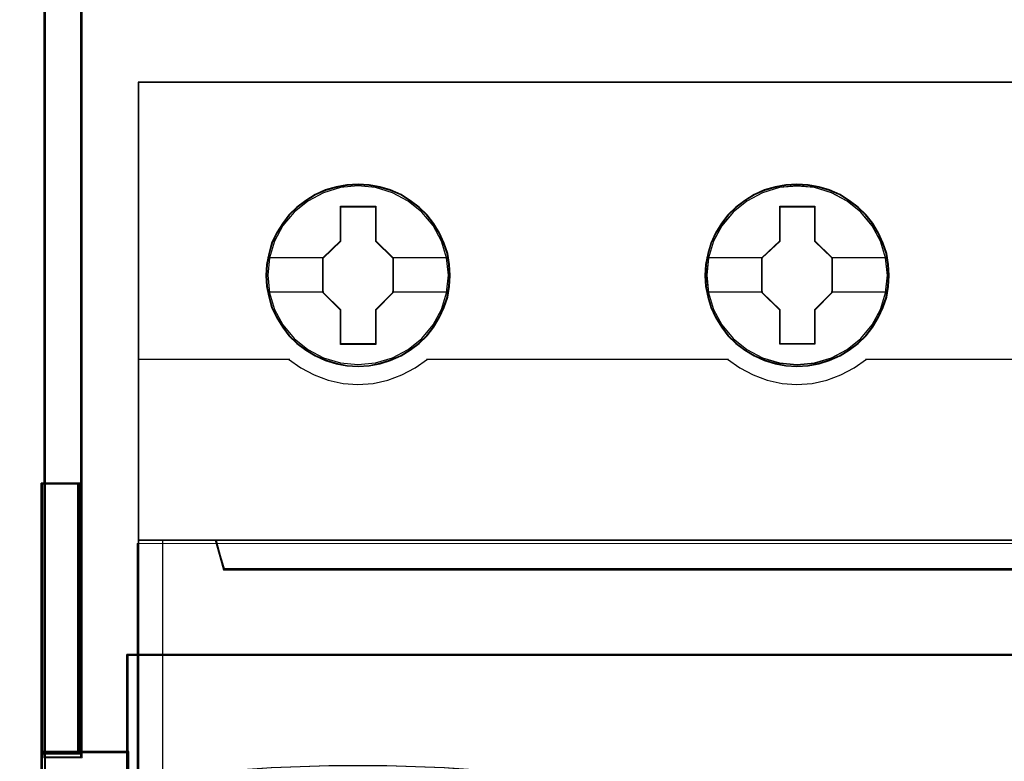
# Model space of a CAD drawing. Header units: millimetres. Extents: x -1290 to 1795, y -4192 to -1311.
# Tile 676 of 1056: x 1436.83 to 1444.91, y -2653.48 to -2647.4. Entities that reach past the tile are written whole.
import ezdxf

# ---------------------------------------------------------------- set-up
doc = ezdxf.new("R2010")
doc.units = ezdxf.units.MM
doc.layers.add('30', color=7, linetype='Continuous')
doc.layers.add('45', color=7, linetype='Continuous')
doc.layers.add('Aparatura', color=7, linetype='Continuous', lineweight=13)

# ---------------------------------------------------------------- blocks, each defined once
blk = doc.blocks.new('*U358')
at = {"layer": '45', "color": 7}
for points in [[(189.646347, -533.443271), (117.625529, -533.443271), (117.625529, -615.466039), (189.646347, -615.466039), (189.646347, -533.443271)], [(189.624863, -533.464815), (117.647013, -533.464815), (117.647013, -615.44629), (189.624863, -615.44629), (189.624863, -533.464815)], [(130.413753, -541.365363), (130.391362, -540.917573), (130.318589, -540.464255), (130.167446, -540.038578), (129.988314, -539.623958), (129.753203, -539.236979), (129.473308, -538.888698), (129.143033, -538.568058), (128.77917, -538.291645), (128.409709, -538.048401), (127.978672, -537.865968), (127.547635, -537.738818), (127.094206, -537.655894), (126.640777, -537.628252), (126.187348, -537.655894), (125.745115, -537.738818), (125.297284, -537.865968), (124.88304, -538.048401), (124.496785, -538.291645), (124.138521, -538.568058), (123.802647, -538.888698), (123.539547, -539.236979), (123.298837, -539.623958), (123.097313, -540.038578), (122.979758, -540.464255), (122.890192, -540.917573), (122.862202, -541.365363), (122.890192, -541.813153), (122.979758, -542.249886), (123.097313, -542.681092), (123.298837, -543.090184), (123.539547, -543.482691), (123.802647, -543.842028), (124.138521, -544.15714), (124.496785, -544.433553), (124.88304, -544.665741), (125.297284, -544.848173), (125.745115, -544.98638), (126.187348, -545.074833), (126.640777, -545.096946), (127.094206, -545.074833), (127.547635, -544.98638), (127.978672, -544.848173), (128.409709, -544.665741), (128.77917, -544.433553), (129.143033, -544.15714), (129.473308, -543.842028), (129.753203, -543.482691), (129.988314, -543.090184), (130.167446, -542.681092), (130.318589, -542.249886), (130.391362, -541.813153), (130.413753, -541.365363)], [(130.413753, -541.365363), (130.391362, -540.917573), (130.318589, -540.464255), (130.167446, -540.038578), (129.988314, -539.623958), (129.753203, -539.236979), (129.473308, -538.888698), (129.143033, -538.568058), (128.77917, -538.291645), (128.409709, -538.048401), (127.978672, -537.865968), (127.547635, -537.738818), (127.094206, -537.655894), (126.640777, -537.628252), (126.187348, -537.655894), (125.745115, -537.738818), (125.297284, -537.865968), (124.88304, -538.048401), (124.496785, -538.291645), (124.138521, -538.568058), (123.802647, -538.888698), (123.539547, -539.236979), (123.298837, -539.623958), (123.097313, -540.038578), (122.979758, -540.464255), (122.890192, -540.917573), (122.862202, -541.365363), (122.890192, -541.813153), (122.979758, -542.249886), (123.097313, -542.681092), (123.298837, -543.090184), (123.539547, -543.482691), (123.802647, -543.842028), (124.138521, -544.15714), (124.496785, -544.433553), (124.88304, -544.665741), (125.297284, -544.848173), (125.745115, -544.98638), (126.187348, -545.074833), (126.640777, -545.096946), (127.094206, -545.074833), (127.547635, -544.98638), (127.978672, -544.848173), (128.409709, -544.665741), (128.77917, -544.433553), (129.143033, -544.15714), (129.473308, -543.842028), (129.753203, -543.482691), (129.988314, -543.090184), (130.167446, -542.681092), (130.318589, -542.249886), (130.391362, -541.813153), (130.413753, -541.365363)], [(148.415377, -541.365363), (148.387389, -540.917573), (148.320216, -540.464255), (148.16348, -540.038578), (147.984353, -539.623958), (147.749249, -539.231451), (147.469363, -538.888698), (147.139097, -538.568058), (146.775245, -538.291645), (146.405796, -538.048401), (145.974771, -537.865968), (145.549345, -537.738818), (145.090332, -537.655894), (144.636916, -537.628252), (144.183501, -537.655894), (143.741281, -537.738818), (143.293463, -537.865968), (142.88483, -538.048401), (142.492989, -538.291645), (142.134735, -538.568058), (141.80447, -538.888698), (141.541377, -539.231451), (141.295077, -539.623958), (141.099157, -540.038578), (140.976007, -540.464255), (140.886444, -540.917573), (140.858455, -541.365363), (140.886444, -541.813153), (140.976007, -542.249886), (141.099157, -542.675563), (141.295077, -543.090184), (141.541377, -543.482691), (141.80447, -543.842028), (142.134735, -544.15714), (142.492989, -544.433553), (142.88483, -544.665741), (143.293463, -544.848173), (143.741281, -544.98638), (144.183501, -545.074833), (144.636916, -545.096946), (145.090332, -545.074833), (145.549345, -544.98638), (145.974771, -544.848173), (146.405796, -544.665741), (146.775245, -544.433553), (147.139097, -544.15714), (147.469363, -543.842028), (147.749249, -543.482691), (147.984353, -543.090184), (148.16348, -542.675563), (148.320216, -542.249886), (148.387389, -541.813153), (148.415377, -541.365363)], [(148.415377, -541.365363), (148.387389, -540.917573), (148.320216, -540.464255), (148.16348, -540.038578), (147.984353, -539.623958), (147.749249, -539.231451), (147.469363, -538.888698), (147.139097, -538.568058), (146.775245, -538.291645), (146.405796, -538.048401), (145.974771, -537.865968), (145.549345, -537.738818), (145.090332, -537.655894), (144.636916, -537.628252), (144.183501, -537.655894), (143.741281, -537.738818), (143.293463, -537.865968), (142.88483, -538.048401), (142.492989, -538.291645), (142.134735, -538.568058), (141.80447, -538.888698), (141.541377, -539.231451), (141.295077, -539.623958), (141.099157, -540.038578), (140.976007, -540.464255), (140.886444, -540.917573), (140.858455, -541.365363), (140.886444, -541.813153), (140.976007, -542.249886), (141.099157, -542.675563), (141.295077, -543.090184), (141.541377, -543.482691), (141.80447, -543.842028), (142.134735, -544.15714), (142.492989, -544.433553), (142.88483, -544.665741), (143.293463, -544.848173), (143.741281, -544.98638), (144.183501, -545.074833), (144.636916, -545.096946), (145.090332, -545.074833), (145.549345, -544.98638), (145.974771, -544.848173), (146.405796, -544.665741), (146.775245, -544.433553), (147.139097, -544.15714), (147.469363, -543.842028), (147.749249, -543.482691), (147.984353, -543.090184), (148.16348, -542.675563), (148.320216, -542.249886), (148.387389, -541.813153), (148.415377, -541.365363)], [(148.393894, -541.365349), (148.366064, -540.919927), (148.299273, -540.469006), (148.143428, -540.04558), (147.96532, -539.633153), (147.731552, -539.242721), (147.453258, -538.901781), (147.12487, -538.582837), (146.763087, -538.307886), (146.395738, -538.065928), (145.967164, -537.88446), (145.544157, -537.757982), (145.087753, -537.675497), (144.636916, -537.648001), (144.186079, -537.675497), (143.746373, -537.757982), (143.301102, -537.88446), (142.894792, -538.065928), (142.505179, -538.307886), (142.148962, -538.582837), (141.820575, -538.901781), (141.558978, -539.242721), (141.314078, -539.633153), (141.119272, -540.04558), (140.996823, -540.469006), (140.907768, -540.919927), (140.879939, -541.365349), (140.907768, -541.81077), (140.996823, -542.245194), (141.119272, -542.66862), (141.314078, -543.081047), (141.558978, -543.471479), (141.820575, -543.828916), (142.148962, -544.142361), (142.505179, -544.417313), (142.894792, -544.648272), (143.301102, -544.82974), (143.746373, -544.967216), (144.186079, -545.055201), (144.636916, -545.077197), (145.087753, -545.055201), (145.544157, -544.967216), (145.967164, -544.82974), (146.395738, -544.648272), (146.763087, -544.417313), (147.12487, -544.142361), (147.453258, -543.828916), (147.731552, -543.471479), (147.96532, -543.081047), (148.143428, -542.66862), (148.299273, -542.245194), (148.366064, -541.81077), (148.393894, -541.365349)], [(125.927782, -538.529523), (127.368706, -538.529523), (127.368706, -539.947484), (128.086343, -540.650925), (128.086343, -542.068887), (127.368706, -542.783406), (127.368706, -544.190289), (125.927782, -544.190289), (125.927782, -542.783406), (125.193193, -542.068887), (125.193193, -540.650925), (125.927782, -539.947484), (125.927782, -538.529523)], [(125.927782, -538.529523), (127.368706, -538.529523), (127.368706, -538.529523), (127.368706, -539.947484), (127.368706, -539.947484), (128.086343, -540.650925), (128.086343, -540.650925), (128.086343, -542.068887), (128.086343, -542.068887), (127.368706, -542.783406), (127.368706, -542.783406), (127.368706, -544.190289), (127.368706, -544.190289), (125.927782, -544.190289), (125.927782, -544.190289), (125.927782, -542.783406), (125.927782, -542.783406), (125.193193, -542.068887), (125.193193, -542.068887), (125.193193, -540.650925), (125.193193, -540.650925), (125.927782, -539.947484), (125.927782, -539.947484), (125.927782, -538.529523), (125.927782, -538.529523)], [(125.938811, -538.549272), (127.359227, -538.549272), (127.359227, -539.957339), (128.06665, -540.655872), (128.06665, -542.06394), (127.359227, -542.773474), (127.359227, -544.17054), (125.938811, -544.17054), (125.938811, -542.773474), (125.214677, -542.06394), (125.214677, -540.655872), (125.938811, -539.957339), (125.938811, -538.549272)], [(143.931476, -538.529523), (145.36675, -538.529523), (145.36675, -539.947522), (146.084386, -540.645444), (146.084386, -542.068982), (145.36675, -542.783521), (145.36675, -544.184903), (143.931476, -544.184903), (143.931476, -542.783521), (143.191236, -542.068982), (143.191236, -540.645444), (143.931476, -539.947522), (143.931476, -538.529523)], [(143.931476, -538.529523), (145.36675, -538.529523), (145.36675, -538.529523), (145.36675, -539.947522), (145.36675, -539.947522), (146.084386, -540.645444), (146.084386, -540.645444), (146.084386, -542.068982), (146.084386, -542.068982), (145.36675, -542.783521), (145.36675, -542.783521), (145.36675, -544.184903), (145.36675, -544.184903), (143.931476, -544.184903), (143.931476, -544.184903), (143.931476, -542.783521), (143.931476, -542.783521), (143.191236, -542.068982), (143.191236, -542.068982), (143.191236, -540.645444), (143.191236, -540.645444), (143.931476, -539.947522), (143.931476, -539.947522), (143.931476, -538.529523), (143.931476, -538.529523)], [(143.940634, -538.549272), (145.35548, -538.549272), (145.35548, -539.956917), (146.062903, -540.649743), (146.062903, -542.062888), (145.35548, -542.772209), (145.35548, -544.163359), (143.940634, -544.163359), (143.940634, -542.772209), (143.21093, -542.062888), (143.21093, -540.649743), (143.940634, -539.956917), (143.940634, -538.549272)], [(186.148976, -553.392059), (121.122419, -553.392059), (120.799457, -552.206567), (117.625529, -552.206567), (117.625529, -566.377335), (118.37168, -566.377335), (118.37168, -565.748749), (118.37168, -565.076051), (118.37168, -561.933118), (120.72707, -561.696019), (123.082459, -561.530602), (125.443416, -561.447893), (127.809942, -561.447893), (130.170899, -561.530602), (132.526288, -561.696019), (134.881677, -561.933118), (134.881677, -565.076051), (134.881677, -565.748749), (134.881677, -566.377335), (135.627829, -566.377335), (188.649141, -566.377335), (188.649141, -552.206567), (186.471937, -552.206567), (186.148976, -553.392059)], [(121.120946, -553.431002), (186.150929, -553.431002), (186.473908, -552.206567), (120.797968, -552.206567), (121.120946, -553.431002)]]:
    blk.add_lwpolyline(points, close=True, dxfattribs=at)
at = {"layer": '45', "color": 139}
for points in [[(189.646347, -533.443271), (117.625529, -533.443271), (117.625529, -615.466039), (189.646347, -615.466039), (189.646347, -533.443271)], [(130.345721, -541.359906), (130.272944, -540.640854), (130.065807, -539.96052), (129.718713, -539.324435), (129.259653, -538.771318), (128.699825, -538.317762), (128.056021, -537.980361), (127.361834, -537.764645), (126.639654, -537.698271), (125.917475, -537.764645), (125.228886, -537.980361), (124.585082, -538.317762), (124.019655, -538.771318), (123.560596, -539.324435), (123.2191, -539.96052), (123.006365, -540.640854), (122.939186, -541.359906), (123.006365, -542.073427), (123.2191, -542.764823), (123.560596, -543.389845), (124.019655, -543.948494), (124.585082, -544.40205), (125.228886, -544.739451), (125.917475, -544.949635), (126.639654, -545.021541), (127.361834, -544.949635), (128.056021, -544.739451), (128.699825, -544.40205), (129.259653, -543.948494), (129.718713, -543.389845), (130.065807, -542.764823), (130.272944, -542.073427), (130.345721, -541.359906)], [(148.343765, -541.365292), (148.270989, -540.64624), (148.063859, -539.960375), (147.722374, -539.329822), (147.25773, -538.771173), (146.697918, -538.317617), (146.059733, -537.980216), (145.359968, -537.770032), (144.637811, -537.703658), (143.915654, -537.770032), (143.221488, -537.980216), (142.583302, -538.317617), (142.023491, -538.771173), (141.558847, -539.329822), (141.211764, -539.960375), (141.004633, -540.64624), (140.931858, -541.365292), (141.004633, -542.078813), (141.211764, -542.764678), (141.558847, -543.395231), (142.023491, -543.948348), (142.583302, -544.401904), (143.221488, -544.739306), (143.915654, -544.955021), (144.637811, -545.026927), (145.359968, -544.955021), (146.059733, -544.739306), (146.697918, -544.401904), (147.25773, -543.948348), (147.722374, -543.395231), (148.063859, -542.764678), (148.270989, -542.078813), (148.343765, -541.365292)], [(148.343765, -541.359906), (148.265389, -540.640854), (148.058252, -539.96052), (147.716756, -539.324435), (147.257697, -538.771318), (146.697868, -538.317762), (146.054065, -537.980361), (145.354279, -537.764645), (144.637698, -537.698271), (143.915518, -537.764645), (143.221331, -537.980361), (142.583126, -538.317762), (142.017699, -538.771318), (141.558639, -539.324435), (141.217143, -539.96052), (141.004408, -540.640854), (140.937229, -541.359906), (141.004408, -542.073427), (141.217143, -542.764823), (141.558639, -543.389845), (142.017699, -543.948494), (142.583126, -544.40205), (143.221331, -544.739451), (143.915518, -544.949635), (144.637698, -545.021541), (145.354279, -544.949635), (146.054065, -544.739451), (146.697868, -544.40205), (147.257697, -543.948494), (147.716756, -543.389845), (148.058252, -542.764823), (148.265389, -542.073427), (148.343765, -541.359906)]]:
    blk.add_lwpolyline(points, close=True, dxfattribs=at)
at = {"layer": '45', "color": 59}
for points in [[(130.39227, -541.365349), (130.370006, -540.919927), (130.297647, -540.469006), (130.147364, -540.04558), (129.969251, -539.633153), (129.735477, -539.24822), (129.457175, -538.901781), (129.128779, -538.582837), (128.766987, -538.307886), (128.399628, -538.065928), (127.971044, -537.88446), (127.542459, -537.757982), (127.09161, -537.675497), (126.640761, -537.648001), (126.189912, -537.675497), (125.750195, -537.757982), (125.304912, -537.88446), (124.893025, -538.065928), (124.508969, -538.307886), (124.152742, -538.582837), (123.81878, -538.901781), (123.557176, -539.24822), (123.317837, -539.633153), (123.117459, -540.04558), (123.000573, -540.469006), (122.911516, -540.919927), (122.883686, -541.365349), (122.911516, -541.81077), (123.000573, -542.245194), (123.117459, -542.674119), (123.317837, -543.081047), (123.557176, -543.471479), (123.81878, -543.828916), (124.152742, -544.142361), (124.508969, -544.417313), (124.893025, -544.648272), (125.304912, -544.82974), (125.750195, -544.967216), (126.189912, -545.055201), (126.640761, -545.077197), (127.09161, -545.055201), (127.542459, -544.967216), (127.971044, -544.82974), (128.399628, -544.648272), (128.766987, -544.417313), (129.128779, -544.142361), (129.457175, -543.828916), (129.735477, -543.471479), (129.969251, -543.081047), (130.147364, -542.674119), (130.297647, -542.245194), (130.370006, -541.81077), (130.39227, -541.365349)], [(121.120946, -553.431002), (186.150929, -553.431002), (186.473908, -552.206567), (120.797968, -552.206567), (121.120946, -553.431002)]]:
    blk.add_lwpolyline(points, close=True, dxfattribs=at)
at = {"layer": '45', "color": 7}
for points in [[(122.933815, -540.633683), (125.237951, -540.633683)], [(128.043376, -540.633683), (130.345721, -540.633683)], [(140.931858, -540.628297), (143.234204, -540.628297)], [(146.039629, -540.628297), (148.343765, -540.628297)], [(122.933815, -542.041245), (125.237951, -542.041245)], [(128.043376, -542.041245), (130.345721, -542.041245)], [(140.931858, -542.041245), (143.234204, -542.041245)], [(146.039629, -542.041245), (148.343765, -542.041245)]]:
    blk.add_lwpolyline(points, dxfattribs=at)
at = {"layer": '45', "color": 139}
for points in [[(117.625529, -544.800711), (123.841505, -544.800711)], [(123.796747, -544.800711), (124.295954, -545.156911), (124.845643, -545.444168), (125.423376, -545.662484), (126.029156, -545.788877), (126.634935, -545.834838), (127.257542, -545.788877), (127.863321, -545.662484), (128.441055, -545.444168), (128.985135, -545.156911), (129.489951, -544.800711)], [(129.445193, -544.800711), (141.832387, -544.800711)], [(141.787629, -544.800711), (142.292424, -545.156911), (142.836481, -545.444168), (143.414191, -545.662484), (144.025553, -545.788877), (144.631307, -545.834838), (145.253888, -545.788877), (145.859642, -545.662484), (146.437352, -545.444168), (146.981409, -545.156911), (147.486204, -544.800711)], [(147.441446, -544.800711), (159.82864, -544.800711)], [(117.625529, -552.206567), (189.646347, -552.206567)], [(120.797968, -552.206567), (121.164983, -553.431002)], [(121.120225, -553.387913), (186.151651, -553.387913)]]:
    blk.add_lwpolyline(points, dxfattribs=at)
at = {"layer": '45', "color": 140}
for points in [[(186.148976, -553.392059), (121.122419, -553.392059), (120.799457, -552.206567), (117.625529, -552.206567), (117.625529, -566.377335), (118.37168, -566.377335), (118.37168, -565.748749), (118.37168, -565.076051), (118.37168, -561.933118), (120.72707, -561.696019), (123.082459, -561.530602), (125.443416, -561.447893), (127.809942, -561.447893), (130.170899, -561.530602), (132.526288, -561.696019), (134.881677, -561.933118), (134.881677, -565.076051), (134.881677, -565.748749), (134.881677, -566.377335), (135.627829, -566.377335), (188.649141, -566.377335), (188.649141, -552.206567), (186.471937, -552.206567), (186.148976, -553.392059)], [(186.130732, -553.408354), (121.141875, -553.408354), (120.819101, -552.226316), (117.647013, -552.226316), (117.647013, -566.355791), (118.392732, -566.355791), (118.392732, -565.729036), (118.392732, -565.058298), (118.392732, -561.924524), (120.746755, -561.688116), (123.100779, -561.523181), (125.460367, -561.440713), (127.825521, -561.440713), (130.185109, -561.523181), (132.539133, -561.688116), (134.893157, -561.924524), (134.893157, -565.058298), (134.893157, -565.729036), (134.893157, -566.355791), (135.638876, -566.355791), (188.629448, -566.355791), (188.629448, -552.226316), (186.453506, -552.226316), (186.130732, -553.408354)], [(121.142219, -553.411253), (186.129657, -553.411253), (186.452424, -552.226316), (120.819452, -552.226316), (121.142219, -553.411253)]]:
    blk.add_lwpolyline(points, close=True, dxfattribs=at)
blk.add_lwpolyline([(118.620944, -552.206567), (118.620944, -561.914073)], dxfattribs=at)
blk = doc.blocks.new('*U370')
at = {"layer": '30', "color": 7}
for points in [[(113.649238, -710.887572), (113.649238, -699.795844), (113.649238, -710.887572)], [(113.649238, -710.887572), (113.649238, -699.795844), (113.649238, -710.887572)], [(115.244409, -710.887572), (115.244409, -699.795844), (113.649238, -699.795844), (113.649238, -710.887572), (115.244409, -710.887572)], [(115.201441, -710.844483), (115.201441, -699.838933), (113.692205, -699.838933), (113.692205, -710.844483), (115.201441, -710.844483)], [(115.156683, -710.887572), (115.156683, -699.795844), (115.156683, -710.887572)], [(115.156683, -710.887572), (115.156683, -699.795844), (115.156683, -710.887572)], [(117.158256, -706.821084), (548.842747, -706.821084), (117.158256, -706.821084)], [(117.158256, -706.821084), (117.158256, -709.433331), (117.158256, -706.821084)], [(548.842747, -706.821084), (117.158256, -706.821084), (117.158256, -709.385785), (117.158256, -710.863276), (117.158256, -712.424399), (548.842747, -712.424399), (548.842747, -710.863276), (548.842747, -709.385785), (548.842747, -706.821084)], [(117.158256, -712.424399), (117.158256, -709.345358), (117.158256, -712.424399)], [(113.649238, -710.799599), (117.245982, -710.799599), (113.649238, -710.799599)], [(113.649238, -710.799599), (113.649238, -737.88977), (113.649238, -710.799599)], [(115.194714, -710.799599), (113.649238, -710.799599), (113.649238, -737.88977), (115.194714, -737.88977), (117.245982, -737.88977), (117.245982, -736.430645), (117.245982, -734.916459), (117.245982, -713.855503), (117.245982, -712.341316), (117.245982, -710.799599), (115.194714, -710.799599)], [(115.200756, -710.842688), (113.692205, -710.842688), (113.692205, -737.846682), (115.200756, -737.846682), (117.203014, -737.846682), (117.203014, -736.392198), (117.203014, -734.882829), (117.203014, -713.88887), (117.203014, -712.3795), (117.203014, -710.842688), (115.200756, -710.842688)]]:
    blk.add_lwpolyline(points, close=True, dxfattribs=at)
at = {"layer": '30', "color": 59}
for points in [[(113.649238, -699.795844), (115.244409, -699.795844), (113.649238, -699.795844)], [(548.79978, -706.862377), (117.201224, -706.862377), (117.201224, -709.388456), (117.201224, -710.843697), (117.201224, -712.38131), (548.79978, -712.38131), (548.79978, -710.843697), (548.79978, -709.388456), (548.79978, -706.862377)]]:
    blk.add_lwpolyline(points, close=True, dxfattribs=at)

msp = doc.modelspace()

# ---------------------------------------------------------------- linework, layer by layer
at = {"layer": 'Aparatura', "color": 7, "lineweight": 13}
for points in [[(1437.3441, -2653.4518), (1437.3441, -2651.25), (1437.3441, -2649.5536), (1437.3441, -2649.349), (1437.3441, -2632.9622), (1437.3441, -2632.7697), (1437.3441, -2628.8715), (1437.0304, -2628.8715), (1437.0304, -2632.7697), (1437.0304, -2632.9622), (1437.0304, -2649.349), (1437.0304, -2649.5536), (1437.0304, -2651.25), (1437.0304, -2653.4518), (1437.3441, -2653.4518)], [(1437.3376, -2653.4453), (1437.3376, -2651.2447), (1437.3376, -2649.5492), (1437.3376, -2649.3447), (1437.3376, -2632.9665), (1437.3376, -2632.7741), (1437.3376, -2628.878), (1437.0365, -2628.878), (1437.0365, -2632.7741), (1437.0365, -2632.9665), (1437.0365, -2649.3447), (1437.0365, -2649.5492), (1437.0365, -2651.2447), (1437.0365, -2653.4453), (1437.3376, -2653.4453)], [(1437.0304, -2649.3512), (1437.0304, -2632.9603), (1437.0304, -2649.3512)], [(1437.3308, -2649.3512), (1437.3308, -2632.9603), (1437.3308, -2649.3512)], [(1437.0304, -2649.3382), (1437.0304, -2649.5558), (1437.0304, -2649.3382)], [(1437.3308, -2649.3382), (1437.3308, -2649.5558), (1437.3308, -2649.3382)], [(1437.0304, -2649.5426), (1437.0304, -2651.251), (1437.0304, -2649.5426)], [(1437.3308, -2649.5426), (1437.3308, -2651.251), (1437.3308, -2649.5426)], [(1437.0304, -2653.4518), (1437.0304, -2651.2381), (1437.0304, -2653.4518)], [(1437.0304, -2653.4518), (1437.0304, -2651.2381), (1437.0304, -2653.4518)], [(1437.3308, -2653.4518), (1437.3308, -2651.2381), (1437.3308, -2653.4518)], [(1437.3308, -2653.4518), (1437.3308, -2651.2381), (1437.3308, -2653.4518)], [(1437.7952, -2651.697), (1524.1608, -2651.697), (1524.1608, -2660.7133), (1437.7952, -2660.7133), (1437.7952, -2651.697)]]:
    msp.add_lwpolyline(points, close=True, dxfattribs=at)
for points in [[(1436.8324, -2672.8177), (1436.8324, -2668.8254), (1436.9286, -2668.8254), (1437.0369, -2668.8254), (1437.0369, -2668.2241), (1437.0369, -2662.9331), (1437.0369, -2661.0332), (1437.0369, -2658.8326), (1437.0369, -2653.4454), (1437.0369, -2651.2448), (1437.0369, -2649.5493), (1437.0369, -2649.3449), (1437.0369, -2632.9668)], [(1436.8384, -2672.8241), (1436.8384, -2668.8314), (1436.9349, -2668.8314), (1437.0433, -2668.8314), (1437.0433, -2668.2301), (1437.0433, -2662.9387), (1437.0433, -2661.0386), (1437.0433, -2658.8378), (1437.0433, -2653.4502), (1437.0433, -2651.2494), (1437.0433, -2649.5538), (1437.0433, -2649.3493), (1437.0433, -2632.9699)], [(1437.7952, -2660.7133), (1437.7952, -2651.697), (1524.1608, -2651.697), (1524.1608, -2660.7133)]]:
    msp.add_lwpolyline(points, dxfattribs=at)

# ---------------------------------------------------------------- block references
at = {"layer": 'Aparatura', "color": 7, "lineweight": 13, "xscale": 0.2, "yscale": 0.2, "zscale": 0.2}
for name, p in [('*U358', (1414.278, -2541.227)), ('*U370', (1414.278, -2511.2423))]:
    msp.add_blockref(name, p, dxfattribs=at)

doc.saveas('drawing.dxf')
